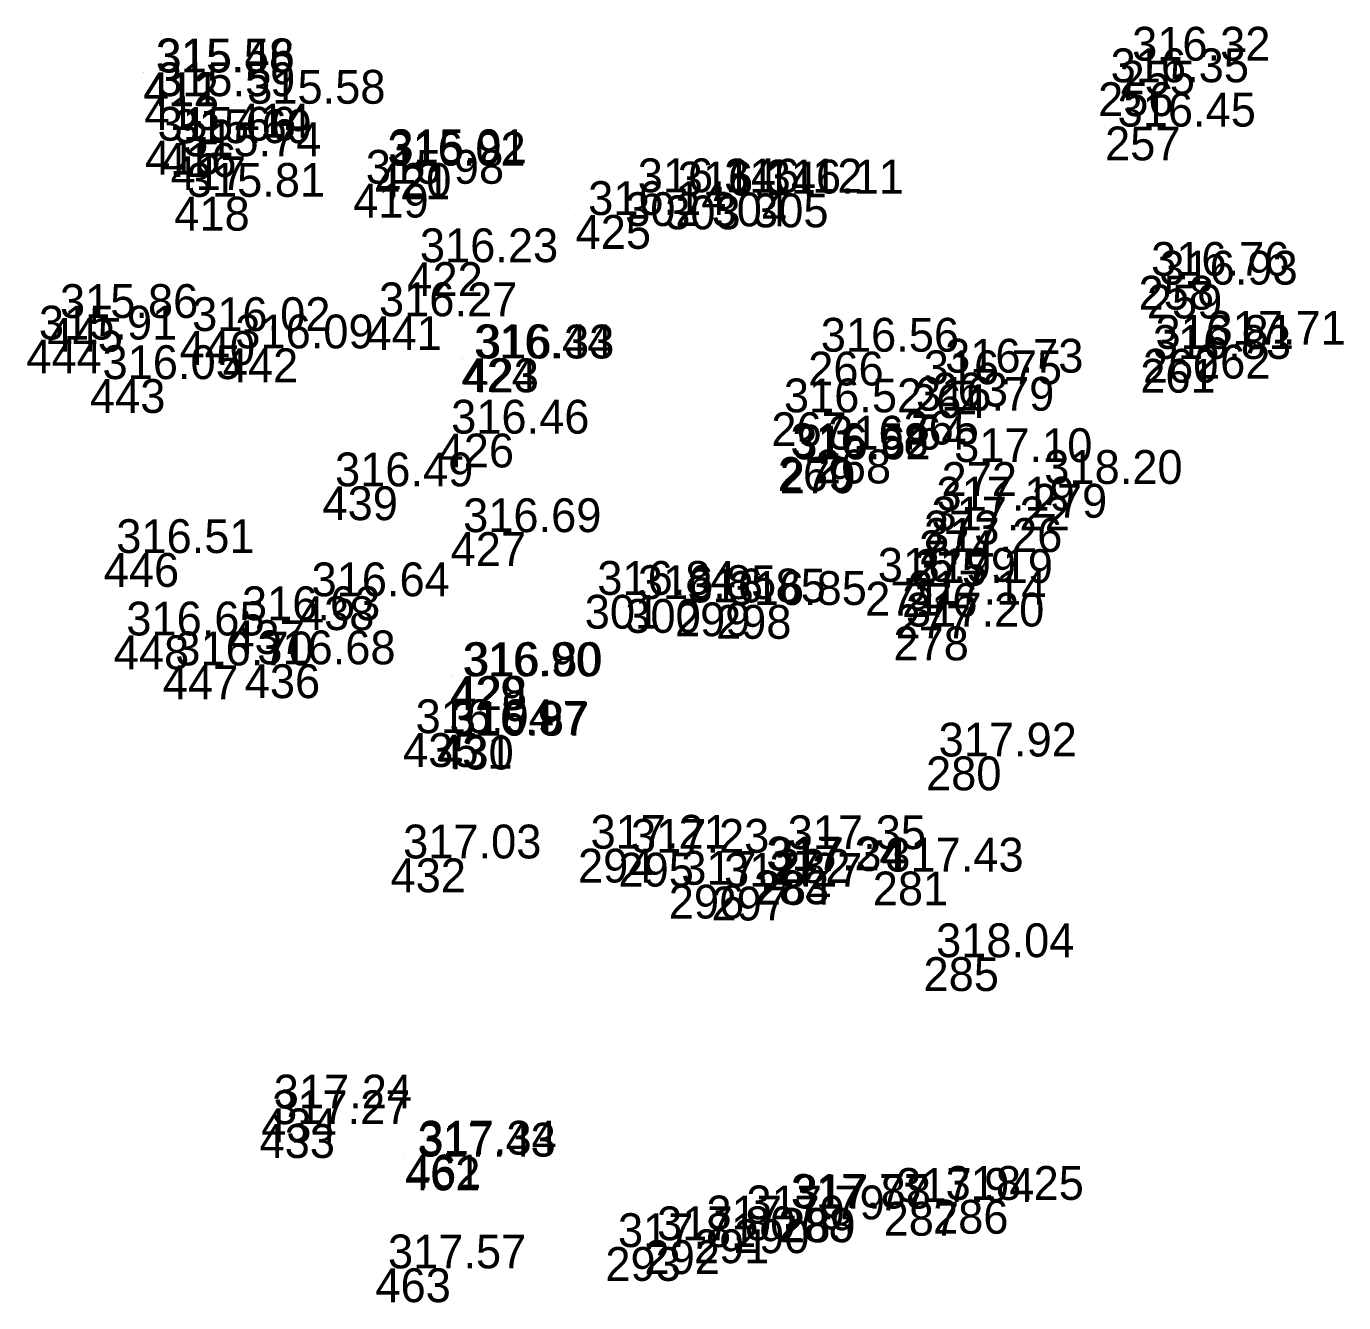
# Model space of a CAD drawing. Extents: x -829398 to -819400, y -1074439 to -1067977.
# Drawn here: x -821912.97 to -821866.22, y -1070439.83 to -1070394.54 of the extents above; entities that cross this region are included whole.
import ezdxf

# ---------------------------------------------------------------- set-up
doc = ezdxf.new("R2010")
doc.units = 0
doc.layers.add('Vrstva 60', color=7, linetype='Continuous')
doc.layers.add('Vrstva 61', color=7, linetype='Continuous')

msp = doc.modelspace()

# ---------------------------------------------------------------- linework, layer by layer
at = {"layer": 'Vrstva 60'}
for p, q in [((-821874.178, -1070395.753), (-821874.178, -1070395.753)), ((-821908.827, -1070396.167), (-821908.827, -1070396.167)), ((-821908.803, -1070396.173), (-821908.803, -1070396.173)), ((-821874.939, -1070396.52), (-821874.939, -1070396.52)), ((-821908.785, -1070397.014), (-821908.785, -1070397.014)), ((-821905.583, -1070397.281), (-821905.583, -1070397.281)), ((-821874.693, -1070398.092), (-821874.693, -1070398.092)), ((-821908.763, -1070398.594), (-821908.763, -1070398.594)), ((-821908.197, -1070398.679), (-821908.197, -1070398.679)), ((-821907.858, -1070399.143), (-821907.858, -1070399.143)), ((-821900.608, -1070399.478), (-821900.608, -1070399.478)), ((-821900.567, -1070399.391), (-821900.567, -1070399.391)), ((-821901.374, -1070400.121), (-821901.374, -1070400.121)), ((-821907.726, -1070400.585), (-821907.726, -1070400.585)), ((-821891.724, -1070400.422), (-821891.724, -1070400.422)), ((-821890.304, -1070400.538), (-821890.304, -1070400.538)), ((-821888.656, -1070400.434), (-821888.656, -1070400.434)), ((-821887.183, -1070400.468), (-821887.183, -1070400.468)), ((-821893.483, -1070401.231), (-821893.483, -1070401.231)), ((-821899.454, -1070402.905), (-821899.454, -1070402.905)), ((-821873.503, -1070403.388), (-821873.503, -1070403.388)), ((-821873.209, -1070403.701), (-821873.209, -1070403.701)), ((-821912.228, -1070404.884), (-821912.228, -1070404.884)), ((-821900.906, -1070404.824), (-821900.906, -1070404.824)), ((-821907.537, -1070405.349), (-821907.537, -1070405.349)), ((-821912.975, -1070405.65), (-821912.975, -1070405.65)), ((-821871.5, -1070405.835), (-821871.5, -1070405.835)), ((-821906.004, -1070405.964), (-821906.004, -1070405.964)), ((-821897.533, -1070406.316), (-821897.533, -1070406.316)), ((-821897.462, -1070406.321), (-821897.462, -1070406.321)), ((-821885.227, -1070406.081), (-821885.227, -1070406.081)), ((-821873.443, -1070406.337), (-821873.443, -1070406.337)), ((-821873.348, -1070405.981), (-821873.348, -1070405.981)), ((-821880.814, -1070406.825), (-821880.814, -1070406.825)), ((-821910.718, -1070407.054), (-821910.718, -1070407.054)), ((-821881.573, -1070407.236), (-821881.573, -1070407.236)), ((-821886.536, -1070408.233), (-821886.536, -1070408.233)), ((-821881.848, -1070408.175), (-821881.848, -1070408.175)), ((-821898.345, -1070408.989), (-821898.345, -1070408.989)), ((-821884.963, -1070409.556), (-821884.963, -1070409.556)), ((-821886.305, -1070409.823), (-821886.305, -1070409.823)), ((-821886.236, -1070409.903), (-821886.236, -1070409.903)), ((-821880.495, -1070409.998), (-821880.495, -1070409.998)), ((-821902.466, -1070410.86), (-821902.466, -1070410.86)), ((-821877.294, -1070410.773), (-821877.294, -1070410.773)), ((-821881.122, -1070411.721), (-821881.122, -1070411.721)), ((-821881.298, -1070412.423), (-821881.298, -1070412.423)), ((-821897.92, -1070412.485), (-821897.92, -1070412.485)), ((-821910.229, -1070413.227), (-821910.229, -1070413.227)), ((-821881.562, -1070413.187), (-821881.562, -1070413.187)), ((-821883.204, -1070414.246), (-821883.204, -1070414.246)), ((-821881.895, -1070414.292), (-821881.895, -1070414.292)), ((-821903.3, -1070414.761), (-821903.3, -1070414.761)), ((-821893.158, -1070414.711), (-821893.158, -1070414.711)), ((-821891.718, -1070414.86), (-821891.718, -1070414.86)), ((-821889.956, -1070414.98), (-821889.956, -1070414.98)), ((-821888.499, -1070415.07), (-821888.499, -1070415.07)), ((-821882.127, -1070415.054), (-821882.127, -1070415.054)), ((-821905.769, -1070415.611), (-821905.769, -1070415.611)), ((-821909.873, -1070416.152), (-821909.873, -1070416.152)), ((-821882.202, -1070415.835), (-821882.202, -1070415.835)), ((-821908.133, -1070417.214), (-821908.133, -1070417.214)), ((-821905.225, -1070417.176), (-821905.225, -1070417.176)), ((-821897.883, -1070417.593), (-821897.883, -1070417.593)), ((-821897.939, -1070417.601), (-821897.939, -1070417.601)), ((-821899.606, -1070419.619), (-821899.606, -1070419.619)), ((-821898.401, -1070419.676), (-821898.401, -1070419.676)), ((-821898.355, -1070419.708), (-821898.355, -1070419.708)), ((-821881.046, -1070420.447), (-821881.046, -1070420.447)), ((-821900.05, -1070424.065), (-821900.05, -1070424.065)), ((-821893.398, -1070423.72), (-821893.398, -1070423.72)), ((-821891.962, -1070423.863), (-821891.962, -1070423.863)), ((-821886.402, -1070423.735), (-821886.402, -1070423.735)), ((-821887.16, -1070424.491), (-821887.16, -1070424.491)), ((-821887.088, -1070424.511), (-821887.088, -1070424.511)), ((-821882.936, -1070424.531), (-821882.936, -1070424.531)), ((-821890.176, -1070424.998), (-821890.176, -1070424.998)), ((-821888.659, -1070425.067), (-821888.659, -1070425.067)), ((-821881.135, -1070427.57), (-821881.135, -1070427.57)), ((-821904.64, -1070432.939), (-821904.64, -1070432.939)), ((-821904.7, -1070433.495), (-821904.7, -1070433.495)), ((-821899.539, -1070434.646), (-821899.539, -1070434.646)), ((-821899.505, -1070434.577), (-821899.505, -1070434.577)), ((-821882.551, -1070436.253), (-821882.551, -1070436.253)), ((-821880.798, -1070436.183), (-821880.798, -1070436.183)), ((-821886.288, -1070436.47), (-821886.288, -1070436.47)), ((-821886.223, -1070436.489), (-821886.223, -1070436.489)), ((-821889.283, -1070437.23), (-821889.283, -1070437.23)), ((-821887.865, -1070436.873), (-821887.865, -1070436.873)), ((-821891.037, -1070437.615), (-821891.037, -1070437.615)), ((-821892.425, -1070437.857), (-821892.425, -1070437.857)), ((-821900.587, -1070438.613), (-821900.587, -1070438.613))]:
    msp.add_line(p, q, dxfattribs=at)

# ---------------------------------------------------------------- texts
for s, p in [('255', (-821874.178, -1070396.953)), ('412', (-821908.827, -1070397.367)), ('411', (-821908.803, -1070397.373)), ('256', (-821874.939, -1070397.72)), ('413', (-821908.785, -1070398.214)), ('414', (-821905.583, -1070398.481)), ('257', (-821874.693, -1070399.292)), ('415', (-821908.763, -1070399.794)), ('416', (-821908.197, -1070399.879)), ('417', (-821907.858, -1070400.343)), ('421', (-821900.608, -1070400.678)), ('420', (-821900.567, -1070400.591)), ('419', (-821901.374, -1070401.321)), ('418', (-821907.726, -1070401.785)), ('302', (-821891.724, -1070401.622)), ('303', (-821890.304, -1070401.738)), ('304', (-821888.656, -1070401.634)), ('305', (-821887.183, -1070401.668)), ('425', (-821893.483, -1070402.431)), ('422', (-821899.454, -1070404.105)), ('258', (-821873.503, -1070404.588)), ('259', (-821873.209, -1070404.901)), ('445', (-821912.228, -1070406.084)), ('441', (-821900.906, -1070406.024)), ('440', (-821907.537, -1070406.549)), ('444', (-821912.975, -1070406.85)), ('262', (-821871.5, -1070407.035)), ('442', (-821906.004, -1070407.164)), ('424', (-821897.533, -1070407.516)), ('423', (-821897.462, -1070407.521)), ('266', (-821885.227, -1070407.281)), ('261', (-821873.443, -1070407.537)), ('260', (-821873.348, -1070407.181)), ('263', (-821880.814, -1070408.025)), ('443', (-821910.718, -1070408.254)), ('264', (-821881.573, -1070408.436)), ('267', (-821886.536, -1070409.433)), ('265', (-821881.848, -1070409.375)), ('426', (-821898.345, -1070410.189)), ('268', (-821884.963, -1070410.756)), ('269', (-821886.305, -1070411.023)), ('270', (-821886.236, -1070411.103)), ('272', (-821880.495, -1070411.198)), ('439', (-821902.466, -1070412.06)), ('279', (-821877.294, -1070411.973)), ('273', (-821881.122, -1070412.921)), ('274', (-821881.298, -1070413.623)), ('427', (-821897.92, -1070413.685)), ('446', (-821910.229, -1070414.427)), ('275', (-821881.562, -1070414.387)), ('271', (-821883.204, -1070415.446)), ('276', (-821881.895, -1070415.492)), ('438', (-821903.3, -1070415.961)), ('301', (-821893.158, -1070415.911)), ('300', (-821891.718, -1070416.06)), ('299', (-821889.956, -1070416.18)), ('298', (-821888.499, -1070416.27)), ('277', (-821882.127, -1070416.254)), ('437', (-821905.769, -1070416.811)), ('448', (-821909.873, -1070417.352)), ('278', (-821882.202, -1070417.035)), ('447', (-821908.133, -1070418.414)), ('436', (-821905.225, -1070418.376)), ('429', (-821897.939, -1070418.801)), ('428', (-821897.883, -1070418.793)), ('435', (-821899.606, -1070420.819)), ('431', (-821898.401, -1070420.876)), ('430', (-821898.355, -1070420.908)), ('280', (-821881.046, -1070421.647)), ('432', (-821900.05, -1070425.265)), ('294', (-821893.398, -1070424.92)), ('295', (-821891.962, -1070425.063)), ('282', (-821886.402, -1070424.935)), ('283', (-821887.16, -1070425.691)), ('284', (-821887.088, -1070425.711)), ('281', (-821882.936, -1070425.731)), ('296', (-821890.176, -1070426.198)), ('297', (-821888.659, -1070426.267)), ('285', (-821881.135, -1070428.77)), ('434', (-821904.64, -1070434.139)), ('433', (-821904.7, -1070434.695)), ('462', (-821899.539, -1070435.846)), ('461', (-821899.505, -1070435.777)), ('287', (-821882.551, -1070437.453)), ('286', (-821880.798, -1070437.383)), ('288', (-821886.288, -1070437.67)), ('289', (-821886.223, -1070437.689)), ('291', (-821889.283, -1070438.43)), ('290', (-821887.865, -1070438.073)), ('292', (-821891.037, -1070438.815)), ('293', (-821892.425, -1070439.057)), ('463', (-821900.587, -1070439.813))]:
    msp.add_text(s, height=1.2, dxfattribs=at).set_placement(p)
at = {"layer": 'Vrstva 61'}
for s, p in [(' 316.32', (-821874.178, -1070395.753)), (' 315.58', (-821908.827, -1070396.167)), (' 315.46', (-821908.803, -1070396.173)), (' 316.35', (-821874.939, -1070396.52)), (' 315.59', (-821908.785, -1070397.014)), (' 315.58', (-821905.583, -1070397.281)), (' 316.45', (-821874.693, -1070398.092)), (' 315.66', (-821908.763, -1070398.594)), (' 315.69', (-821908.197, -1070398.679)), (' 315.74', (-821907.858, -1070399.143)), (' 316.02', (-821900.608, -1070399.478)), (' 315.91', (-821900.567, -1070399.391)), (' 315.98', (-821901.374, -1070400.121)), (' 316.14', (-821891.724, -1070400.422)), (' 316.14', (-821890.304, -1070400.538)), (' 316.12', (-821888.656, -1070400.434)), (' 316.11', (-821887.183, -1070400.468)), (' 315.81', (-821907.726, -1070400.585)), (' 316.14', (-821893.483, -1070401.231)), (' 316.23', (-821899.454, -1070402.905)), (' 316.76', (-821873.503, -1070403.388)), (' 316.93', (-821873.209, -1070403.701)), (' 315.86', (-821912.228, -1070404.884)), (' 316.27', (-821900.906, -1070404.824)), (' 315.91', (-821912.975, -1070405.65)), (' 316.02', (-821907.537, -1070405.349)), (' 316.09', (-821906.004, -1070405.964)), (' 316.56', (-821885.227, -1070406.081)), (' 316.81', (-821873.348, -1070405.981)), (' 317.71', (-821871.5, -1070405.835)), (' 316.44', (-821897.533, -1070406.316)), (' 316.33', (-821897.462, -1070406.321)), (' 316.83', (-821873.443, -1070406.337)), (' 316.05', (-821910.718, -1070407.054)), (' 316.73', (-821880.814, -1070406.825)), (' 316.75', (-821881.573, -1070407.236)), (' 316.52', (-821886.536, -1070408.233)), (' 316.79', (-821881.848, -1070408.175)), (' 316.46', (-821898.345, -1070408.989)), (' 316.58', (-821886.305, -1070409.823)), (' 316.62', (-821886.236, -1070409.903)), (' 316.64', (-821884.963, -1070409.556)), (' 317.10', (-821880.495, -1070409.998)), (' 316.49', (-821902.466, -1070410.86)), (' 318.20', (-821877.294, -1070410.773)), (' 317.19', (-821881.122, -1070411.721)), (' 316.69', (-821897.92, -1070412.485)), (' 317.22', (-821881.298, -1070412.423)), (' 317.26', (-821881.562, -1070413.187)), (' 316.51', (-821910.229, -1070413.227)), (' 316.99', (-821883.204, -1070414.246)), (' 317.19', (-821881.895, -1070414.292)), (' 316.64', (-821903.3, -1070414.761)), (' 316.84', (-821893.158, -1070414.711)), (' 316.85', (-821891.718, -1070414.86)), (' 316.85', (-821889.956, -1070414.98)), (' 316.85', (-821888.499, -1070415.07)), (' 317.14', (-821882.127, -1070415.054)), (' 316.63', (-821905.769, -1070415.611)), (' 317.20', (-821882.202, -1070415.835)), (' 316.65', (-821909.873, -1070416.152)), (' 316.70', (-821908.133, -1070417.214)), (' 316.68', (-821905.225, -1070417.176)), (' 316.90', (-821897.939, -1070417.601)), (' 316.80', (-821897.883, -1070417.593)), (' 316.94', (-821899.606, -1070419.619)), (' 316.97', (-821898.401, -1070419.676)), (' 316.87', (-821898.355, -1070419.708)), (' 317.92', (-821881.046, -1070420.447)), (' 317.21', (-821893.398, -1070423.72)), (' 317.23', (-821891.962, -1070423.863)), (' 317.35', (-821886.402, -1070423.735)), (' 317.03', (-821900.05, -1070424.065)), (' 317.24', (-821887.16, -1070424.491)), (' 317.34', (-821887.088, -1070424.511)), (' 317.43', (-821882.936, -1070424.531)), (' 317.27', (-821890.176, -1070424.998)), (' 317.27', (-821888.659, -1070425.067)), (' 318.04', (-821881.135, -1070427.57)), (' 317.24', (-821904.64, -1070432.939)), (' 317.27', (-821904.7, -1070433.495)), (' 317.43', (-821899.539, -1070434.646)), (' 317.34', (-821899.505, -1070434.577)), (' 317.77', (-821886.288, -1070436.47)), (' 317.88', (-821886.223, -1070436.489)), (' 317.94', (-821882.551, -1070436.253)), (' 318.25', (-821880.798, -1070436.183)), (' 317.79', (-821887.865, -1070436.873)), (' 317.79', (-821889.283, -1070437.23)), (' 317.81', (-821892.425, -1070437.857)), (' 317.80', (-821891.037, -1070437.615)), (' 317.57', (-821900.587, -1070438.613))]:
    msp.add_text(s, height=1.2, dxfattribs=at).set_placement(p)

doc.saveas('drawing.dxf')
